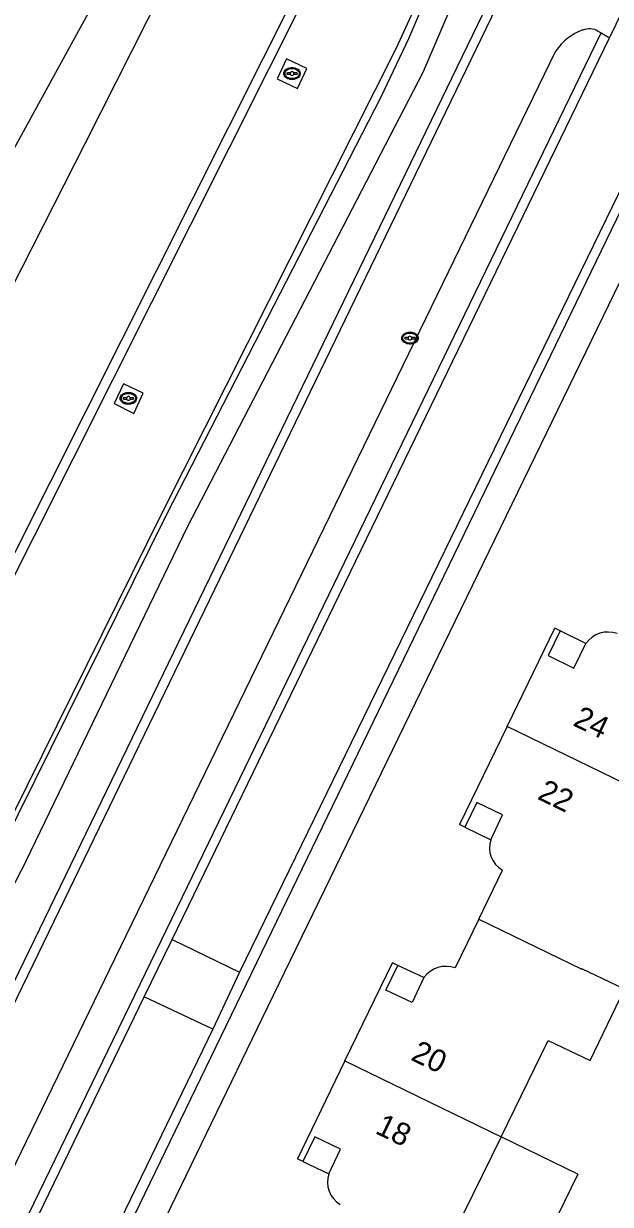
# Model space of a CAD drawing. Extents: x 194485 to 197793, y 468269 to 470822.
# Drawn here: x 196964.5 to 196996.1, y 469551.6 to 469615.2 of the extents above; entities that cross this region are included whole.
import ezdxf

# ---------------------------------------------------------------- set-up
doc = ezdxf.new("R2010")
doc.units = 0
for name, color, linetype in [('BGT begrenzing pand op maaiveld onder overbouw', 7, 'Continuous'), ('BGT grensvlak gebouwinstallatie plus 1', 7, 'Continuous'), ('BGT grensvlak onbegroeid terreindeel', 7, 'Continuous'), ('BGT grensvlak pand deel overbouw', 7, 'Continuous'), ('BGT grensvlak pand op maaiveld', 7, 'Continuous'), ('BGT grensvlak pand op maaiveld LR', 7, 'Continuous'), ('BGT grensvlak wegdeel', 7, 'Continuous'), ('BGT lijnelement scheiding geluidsscherm', 7, 'Continuous'), ('BGT lijnelement scheiding hek', 7, 'Continuous'), ('BGT puntobject put inspectie- rioolput', 7, 'Continuous'), ('BGT puntobject put kolk', 7, 'Continuous'), ('BGT tekst huisnummerreeks', 7, 'Continuous')]:
    doc.layers.add(name, color=color, linetype=linetype)

msp = doc.modelspace()

# ---------------------------------------------------------------- linework, layer by layer
at = {"layer": 'BGT begrenzing pand op maaiveld onder overbouw'}
for points in [[(196993.4, 469582.509), (196992.753, 469581.177), (196994.143, 469580.496), (196994.794, 469581.826)], [(196989.666, 469571.271), (196990.309, 469572.603), (196988.915, 469573.275), (196988.269, 469571.945)], [(196986.069, 469563.849), (196985.437, 469562.51), (196984.018, 469563.179), (196984.665, 469564.511)], [(196980.94, 469553.292), (196981.577, 469554.627), (196980.185, 469555.291), (196979.539, 469553.961)]]:
    msp.add_lwpolyline(points, dxfattribs=at)
at = {"layer": 'BGT grensvlak gebouwinstallatie plus 1'}
for q in [(196990.222, 469555.287), (196990.003, 469544.356)]:
    msp.add_line((196994.355, 469553.268), q, dxfattribs=at)
at = {"layer": 'BGT grensvlak onbegroeid terreindeel'}
for points in [[(196978.169, 469612.207), (196979.254, 469611.693), (196979.77, 469612.771), (196978.674, 469613.286), (196978.169, 469612.207)], [(196969.378, 469594.743), (196970.451, 469594.203), (196970.955, 469595.3), (196969.885, 469595.811), (196969.378, 469594.743)]]:
    msp.add_lwpolyline(points, dxfattribs=at)
at = {"layer": 'BGT grensvlak pand deel overbouw'}
for p, q in [((196994.794, 469581.826), (196993.4, 469582.509)), ((196988.269, 469571.945), (196989.666, 469571.271)), ((196986.069, 469563.849), (196984.665, 469564.511)), ((196979.539, 469553.961), (196980.94, 469553.292))]:
    msp.add_line(p, q, dxfattribs=at)
at = {"layer": 'BGT grensvlak pand op maaiveld'}
for p, q in [((196990.546, 469577.365), (196993.113, 469582.649)), ((196993.4, 469582.509), (196993.113, 469582.649)), ((196990.546, 469577.365), (196987.981, 469572.084)), ((196988.269, 469571.945), (196987.981, 469572.084)), ((196989.021, 469567.002), (196990.297, 469569.634)), ((196989.021, 469567.002), (196987.745, 469564.37)), ((196981.813, 469559.372), (196984.376, 469564.647)), ((196984.665, 469564.511), (196984.376, 469564.647)), ((196981.813, 469559.372), (196979.251, 469554.098)), ((196979.539, 469553.961), (196979.251, 469554.098))]:
    msp.add_line(p, q, dxfattribs=at)
for points in [[(196990.222, 469555.287), (196992.753, 469560.47), (196995.027, 469559.384), (196996.865, 469563.231)], [(196990.222, 469555.287), (196987.686, 469550.094), (196989.954, 469548.995), (196988.146, 469545.263)]]:
    msp.add_lwpolyline(points, dxfattribs=at)
for centre, radius, start, end in [((196995.98, 469581.006), 1.442, 69.90547, 145.34131), ((196990.972, 469570.834), 1.377, 161.50256, 240.65687), ((196987.249, 469563.008), 1.449, 70.00282, 144.53386), ((196982.273, 469552.855), 1.403, 161.84563, 239.3581)]:
    msp.add_arc(centre, radius, start, end, dxfattribs=at)
at = {"layer": 'BGT grensvlak pand op maaiveld LR'}
for p, q in [((196998.949, 469573.283), (196990.546, 469577.365)), ((196996.865, 469563.231), (196994.573, 469564.326)), ((196981.813, 469559.372), (196990.222, 469555.287))]:
    msp.add_line(p, q, dxfattribs=at)
msp.add_lwpolyline([(196989.021, 469567.002), (196994.567, 469564.313), (196994.573, 469564.326)], dxfattribs=at)
at = {"layer": 'BGT grensvlak wegdeel'}
for p, q in [((196996.059, 469614.421), (196998.252, 469618.94)), ((196995.441, 469614.784), (196995.606, 469614.687)), ((196995.606, 469614.687), (196996.059, 469614.421)), ((196972.517, 469565.899), (196996.059, 469614.421)), ((196997.929, 469608.878), (196976.142, 469564.149)), ((196971.01, 469562.821), (196972.517, 469565.899)), ((196972.517, 469565.899), (196976.142, 469564.149)), ((196976.142, 469564.149), (196974.703, 469561.079)), ((196974.703, 469561.079), (196971.01, 469562.821)), ((196974.703, 469561.079), (196941.245, 469492.053))]:
    msp.add_line(p, q, dxfattribs=at)
for points in [[(196997.936, 469668.445), (196997.746, 469668.042), (196997.25, 469667.234), (196990.444, 469653.481), (196967.805, 469608.71), (196962.124, 469597.598), (196950.747, 469574.821), (196938.309, 469550.32)], [(196897.067, 469451.551), (196896.58, 469451.785), (196900.495, 469459.935), (196905.056, 469469.263), (196915.308, 469489.702), (196936.699, 469532.551), (196958.295, 469575.32), (196979.341, 469617.182), (196994.142, 469646.569), (197003.69, 469665.723)], [(196897.067, 469451.551), (196900.981, 469459.699), (196905.54, 469469.023), (196915.791, 469489.46), (196937.182, 469532.308), (196958.777, 469575.078), (196979.823, 469616.938), (196994.625, 469646.328), (197004.173, 469665.482)], [(196998.205, 469640.591), (196992.034, 469629.654), (196988.666, 469622.369), (196985.234, 469614.368), (196983.75, 469611.223), (196972.19, 469588.744), (196963.313, 469570.833)], [(196933.042, 469553.197), (196940.39, 469565.964), (196950.795, 469584.732), (196962.436, 469605.643), (196978.231, 469634.432)], [(196929.961, 469492.33), (196966.155, 469566.891), (196991.33, 469618.862)], [(196964.643, 469570.141), (196973.326, 469588.102), (196986.024, 469612.576), (196988.695, 469618.836)], [(196932.376, 469484.358), (196971.073, 469564.083), (196995.606, 469614.687)], [(196931.162, 469485.952), (196935.742, 469495.444), (196969.431, 469564.902), (196993.18, 469613.719)], [(196998.345, 469608.6), (196937.162, 469482.348), (196921.058, 469449.274)], [(196922.652, 469448.771), (196977.365, 469561.654), (197000.01, 469608.249)], [(196937.576, 469493.841), (196937.59, 469493.871), (196971.01, 469562.821)]]:
    msp.add_lwpolyline(points, dxfattribs=at)
for centre, radius, start, end in [((196995.538, 469612.176), 2.818, 108.8117, 146.79029), ((196994.97, 469613.917), 0.987, 61.4874, 110.20097), ((197632.831, 469226.179), 751.521, 152.762047, 155.821762)]:
    msp.add_arc(centre, radius, start, end, dxfattribs=at)
at = {"layer": 'BGT lijnelement scheiding geluidsscherm'}
msp.add_lwpolyline([(196963.09, 469570.948), (196971.969, 469588.86), (196984.599, 469613.891), (196992.911, 469631.998), (197001.647, 469649.413), (197005.02, 469656.706), (197007.7, 469662.632), (197009.32, 469666.269), (197010.862, 469669.945), (197015.247, 469681.095), (197017.899, 469684.272)], dxfattribs=at)
at = {"layer": 'BGT lijnelement scheiding hek'}
msp.add_lwpolyline([(196931.776, 469497.193), (196990.912, 469619.158), (196991.364, 469620.101), (197013.876, 469666.566)], dxfattribs=at)
at = {"layer": 'BGT puntobject put inspectie- rioolput'}
for p, q in [((196985.222, 469598.302), (196985.065, 469598.302)), ((196985.065, 469598.228), (196985.222, 469598.228)), ((196985.565, 469598.302), (196985.408, 469598.302)), ((196985.408, 469598.228), (196985.565, 469598.228))]:
    msp.add_line(p, q, dxfattribs=at)
for centre, radius, start, end in [((196985.065, 469598.265), 0.0375, 90, 270), ((196985.315, 469598.265), 0.1, 0, 180), ((196985.315, 469598.265), 0.1, 157.97569, 180), ((196985.315, 469598.265), 0.1, 180, 202.02431), ((196985.315, 469598.265), 0.1, 180, 0), ((196985.315, 469598.265), 0.1, 0, 22.02431), ((196985.315, 469598.265), 0.1, 337.97569, 0), ((196985.565, 469598.265), 0.0375, 270, 90)]:
    msp.add_arc(centre, radius, start, end, dxfattribs=at)
msp.add_ellipse((196985.315, 469598.265), major_axis=(0.392, 0), ratio=0.689655, dxfattribs=at)
msp.add_open_spline([(196985.757, 469598.265), (196985.757, 469598.308), (196985.745, 469598.352), (196985.679, 469598.466), (196985.598, 469598.523), (196985.406, 469598.588), (196985.296, 469598.594), (196985.093, 469598.553), (196985.002, 469598.506), (196984.899, 469598.389), (196984.874, 469598.329), (196984.872, 469598.207), (196984.896, 469598.146), (196984.98, 469598.047), (196985.039, 469598.008), (196985.218, 469597.94), (196985.352, 469597.933), (196985.585, 469597.995), (196985.685, 469598.064), (196985.748, 469598.189), (196985.757, 469598.227), (196985.757, 469598.265)], degree=3, dxfattribs=at)
at = {"layer": 'BGT puntobject put kolk'}
for p, q in [((196978.874, 469612.536), (196978.717, 469612.536)), ((196979.217, 469612.536), (196979.06, 469612.536)), ((196978.717, 469612.462), (196978.874, 469612.462)), ((196979.06, 469612.462), (196979.217, 469612.462)), ((196970.059, 469595.058), (196969.902, 469595.058)), ((196969.902, 469594.984), (196970.059, 469594.984)), ((196970.402, 469595.058), (196970.245, 469595.058)), ((196970.245, 469594.984), (196970.402, 469594.984))]:
    msp.add_line(p, q, dxfattribs=at)
for centre, radius, start, end in [((196978.717, 469612.499), 0.0375, 90, 270), ((196978.967, 469612.499), 0.1, 0, 180), ((196978.967, 469612.499), 0.1, 157.97569, 180), ((196978.967, 469612.499), 0.1, 0, 22.02431), ((196979.217, 469612.499), 0.0375, 270, 90), ((196978.967, 469612.499), 0.1, 180, 202.02431), ((196978.967, 469612.499), 0.1, 180, 0), ((196978.967, 469612.499), 0.1, 337.97569, 0), ((196969.902, 469595.021), 0.0375, 90, 270), ((196970.152, 469595.021), 0.1, 0, 180), ((196970.152, 469595.021), 0.1, 157.97569, 180), ((196970.152, 469595.021), 0.1, 180, 202.02431), ((196970.152, 469595.021), 0.1, 180, 0), ((196970.152, 469595.021), 0.1, 0, 22.02431), ((196970.152, 469595.021), 0.1, 337.97569, 0), ((196970.402, 469595.021), 0.0375, 270, 90)]:
    msp.add_arc(centre, radius, start, end, dxfattribs=at)
for centre in [(196978.967, 469612.499), (196970.152, 469595.021)]:
    msp.add_ellipse(centre, major_axis=(0.392, 0), ratio=0.689655, dxfattribs=at)
for points in [[(196979.409, 469612.499), (196979.409, 469612.542), (196979.397, 469612.586), (196979.331, 469612.7), (196979.25, 469612.757), (196979.058, 469612.822), (196978.948, 469612.828), (196978.745, 469612.787), (196978.654, 469612.74), (196978.551, 469612.623), (196978.526, 469612.563), (196978.524, 469612.441), (196978.548, 469612.38), (196978.632, 469612.281), (196978.691, 469612.242), (196978.87, 469612.174), (196979.004, 469612.167), (196979.237, 469612.229), (196979.337, 469612.298), (196979.4, 469612.423), (196979.409, 469612.461), (196979.409, 469612.499)], [(196970.594, 469595.021), (196970.594, 469595.064), (196970.582, 469595.108), (196970.516, 469595.222), (196970.435, 469595.279), (196970.243, 469595.344), (196970.133, 469595.35), (196969.93, 469595.309), (196969.839, 469595.262), (196969.736, 469595.145), (196969.711, 469595.085), (196969.709, 469594.963), (196969.733, 469594.902), (196969.817, 469594.803), (196969.876, 469594.764), (196970.055, 469594.696), (196970.189, 469594.689), (196970.422, 469594.751), (196970.522, 469594.82), (196970.585, 469594.945), (196970.594, 469594.983), (196970.594, 469595.021)]]:
    msp.add_open_spline(points, degree=3, dxfattribs=at)

# ---------------------------------------------------------------- texts
at = {"layer": 'BGT tekst huisnummerreeks'}
for s, p in [('24', (196994.04, 469577.443)), ('22', (196992.124, 469573.49)), ('20', (196985.305, 469559.446)), ('18', (196983.386, 469555.503))]:
    msp.add_text(s, height=1.2, rotation=334.1, dxfattribs=at).set_placement(p)

doc.saveas('drawing.dxf')
